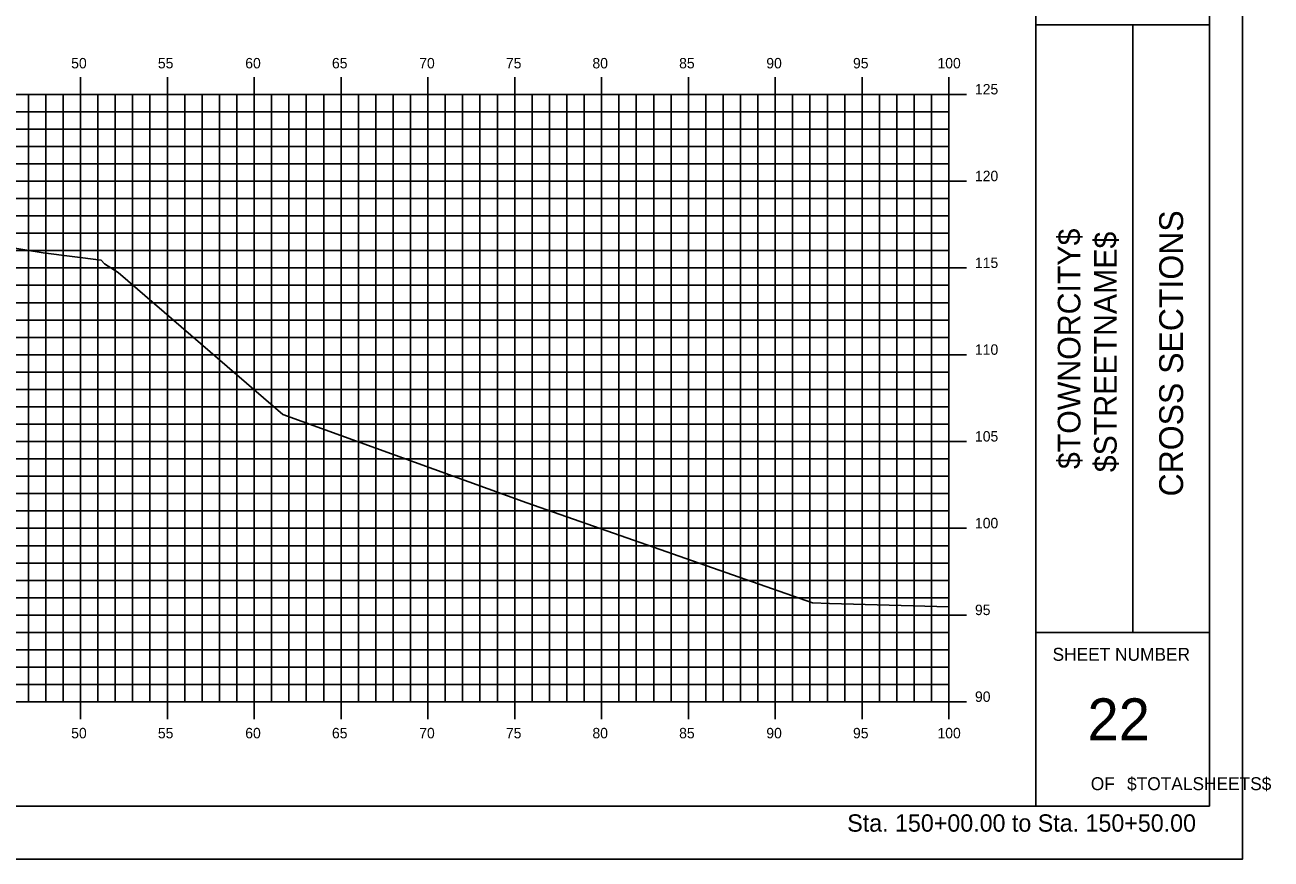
# Model space of a CAD drawing. Extents: x 850598 to 870284, y 366541 to 366651.
# Drawn here: x 851363 to 851434.7, y 366541.2 to 366589.2 of the extents above; entities that cross this region are included whole.
import ezdxf

# ---------------------------------------------------------------- set-up
doc = ezdxf.new("R2010")
doc.units = 0
for name, color, linetype in [('BORDER', 7, 'Continuous'), ('H_V ANNOTATION', 7, 'Continuous'), ('HIGHWAY_TITLE', 7, 'Continuous'), ('MAJOR', 7, 'Continuous'), ('MINOR', 7, 'Continuous'), ('PLOT BOUNDARY', 7, 'Continuous'), ('S_Roadway_Centerline', 7, 'Continuous')]:
    doc.layers.add(name, color=color, linetype=linetype)

msp = doc.modelspace()

# ---------------------------------------------------------------- linework, layer by layer
at = {"layer": 'BORDER'}
for p, q in [((851421.167, 366544.225), (851421.167, 366649.225)), ((851431.167, 366544.225), (851431.167, 366649.225)), ((851421.167, 366589.228), (851431.167, 366589.228)), ((851426.758, 366554.228), (851426.758, 366589.228)), ((851421.167, 366554.228), (851431.167, 366554.228)), ((851271.167, 366544.225), (851431.167, 366544.225))]:
    msp.add_line(p, q, dxfattribs=at)
at = {"layer": 'MAJOR'}
for p, q in [((851366.167, 366586.227), (851366.167, 366585.225)), ((851366.167, 366586.227), (851366.167, 366585.225)), ((851371.167, 366586.227), (851371.167, 366585.225)), ((851371.167, 366586.227), (851371.167, 366585.225)), ((851376.167, 366586.227), (851376.167, 366585.225)), ((851376.167, 366586.227), (851376.167, 366585.225)), ((851381.167, 366586.227), (851381.167, 366585.225)), ((851381.167, 366586.227), (851381.167, 366585.225)), ((851386.167, 366586.227), (851386.167, 366585.225)), ((851386.167, 366586.227), (851386.167, 366585.225)), ((851391.167, 366586.227), (851391.167, 366585.225)), ((851391.167, 366586.227), (851391.167, 366585.225)), ((851396.167, 366586.227), (851396.167, 366585.225)), ((851396.167, 366586.227), (851396.167, 366585.225)), ((851401.167, 366586.227), (851401.167, 366585.225)), ((851401.167, 366586.227), (851401.167, 366585.225)), ((851406.167, 366586.227), (851406.167, 366585.225)), ((851406.167, 366586.227), (851406.167, 366585.225)), ((851411.167, 366586.227), (851411.167, 366585.225)), ((851411.167, 366586.227), (851411.167, 366585.225)), ((851416.167, 366586.227), (851416.167, 366585.225)), ((851416.167, 366586.227), (851416.167, 366585.225)), ((851276.167, 366585.225), (851416.167, 366585.225)), ((851276.167, 366585.225), (851416.167, 366585.225)), ((851276.167, 366585.225), (851416.167, 366585.225)), ((851276.167, 366585.225), (851416.167, 366585.225)), ((851366.167, 366550.225), (851366.167, 366585.225)), ((851366.167, 366550.225), (851366.167, 366585.225)), ((851371.167, 366550.225), (851371.167, 366585.225)), ((851371.167, 366550.225), (851371.167, 366585.225)), ((851376.167, 366550.225), (851376.167, 366585.225)), ((851376.167, 366550.225), (851376.167, 366585.225)), ((851381.167, 366550.225), (851381.167, 366585.225)), ((851381.167, 366550.225), (851381.167, 366585.225)), ((851386.167, 366550.225), (851386.167, 366585.225)), ((851386.167, 366550.225), (851386.167, 366585.225)), ((851391.167, 366550.225), (851391.167, 366585.225)), ((851391.167, 366550.225), (851391.167, 366585.225)), ((851396.167, 366550.225), (851396.167, 366585.225)), ((851396.167, 366550.225), (851396.167, 366585.225)), ((851401.167, 366550.225), (851401.167, 366585.225)), ((851401.167, 366550.225), (851401.167, 366585.225)), ((851406.167, 366550.225), (851406.167, 366585.225)), ((851406.167, 366550.225), (851406.167, 366585.225)), ((851411.167, 366550.225), (851411.167, 366585.225)), ((851411.167, 366550.225), (851411.167, 366585.225)), ((851417.169, 366585.225), (851415.165, 366585.225)), ((851417.169, 366585.225), (851415.165, 366585.225)), ((851416.167, 366550.225), (851416.167, 366585.225)), ((851416.167, 366550.225), (851416.167, 366585.225)), ((851416.167, 366550.225), (851416.167, 366585.225)), ((851416.167, 366550.225), (851416.167, 366585.225)), ((851276.167, 366580.225), (851416.167, 366580.225)), ((851276.167, 366580.225), (851416.167, 366580.225)), ((851417.169, 366580.225), (851415.165, 366580.225)), ((851417.169, 366580.225), (851415.165, 366580.225)), ((851276.167, 366575.225), (851416.167, 366575.225)), ((851276.167, 366575.225), (851416.167, 366575.225)), ((851417.169, 366575.225), (851415.165, 366575.225)), ((851417.169, 366575.225), (851415.165, 366575.225)), ((851276.167, 366570.225), (851416.167, 366570.225)), ((851276.167, 366570.225), (851416.167, 366570.225)), ((851417.169, 366570.225), (851415.165, 366570.225)), ((851417.169, 366570.225), (851415.165, 366570.225)), ((851276.167, 366565.225), (851416.167, 366565.225)), ((851276.167, 366565.225), (851416.167, 366565.225)), ((851417.169, 366565.225), (851415.165, 366565.225)), ((851417.169, 366565.225), (851415.165, 366565.225)), ((851276.167, 366560.225), (851416.167, 366560.225)), ((851276.167, 366560.225), (851416.167, 366560.225)), ((851417.169, 366560.225), (851415.165, 366560.225)), ((851417.169, 366560.225), (851415.165, 366560.225)), ((851276.167, 366555.225), (851416.167, 366555.225)), ((851276.167, 366555.225), (851416.167, 366555.225)), ((851417.169, 366555.225), (851415.165, 366555.225)), ((851417.169, 366555.225), (851415.165, 366555.225)), ((851276.167, 366550.225), (851416.167, 366550.225)), ((851276.167, 366550.225), (851416.167, 366550.225)), ((851276.167, 366550.225), (851416.167, 366550.225)), ((851276.167, 366550.225), (851416.167, 366550.225)), ((851366.167, 366549.223), (851366.167, 366550.225)), ((851366.167, 366549.223), (851366.167, 366550.225)), ((851371.167, 366549.223), (851371.167, 366550.225)), ((851371.167, 366549.223), (851371.167, 366550.225)), ((851376.167, 366549.223), (851376.167, 366550.225)), ((851376.167, 366549.223), (851376.167, 366550.225)), ((851381.167, 366549.223), (851381.167, 366550.225)), ((851381.167, 366549.223), (851381.167, 366550.225)), ((851386.167, 366549.223), (851386.167, 366550.225)), ((851386.167, 366549.223), (851386.167, 366550.225)), ((851391.167, 366549.223), (851391.167, 366550.225)), ((851391.167, 366549.223), (851391.167, 366550.225)), ((851396.167, 366549.223), (851396.167, 366550.225)), ((851396.167, 366549.223), (851396.167, 366550.225)), ((851401.167, 366549.223), (851401.167, 366550.225)), ((851401.167, 366549.223), (851401.167, 366550.225)), ((851406.167, 366549.223), (851406.167, 366550.225)), ((851406.167, 366549.223), (851406.167, 366550.225)), ((851411.167, 366549.223), (851411.167, 366550.225)), ((851411.167, 366549.223), (851411.167, 366550.225)), ((851417.169, 366550.225), (851415.165, 366550.225)), ((851417.169, 366550.225), (851415.165, 366550.225)), ((851416.167, 366549.223), (851416.167, 366550.225)), ((851416.167, 366549.223), (851416.167, 366550.225))]:
    msp.add_line(p, q, dxfattribs=at)
at = {"layer": 'MINOR'}
for p, q in [((851363.167, 366550.225), (851363.167, 366585.225)), ((851363.167, 366550.225), (851363.167, 366585.225)), ((851364.167, 366550.225), (851364.167, 366585.225)), ((851364.167, 366550.225), (851364.167, 366585.225)), ((851365.167, 366550.225), (851365.167, 366585.225)), ((851365.167, 366550.225), (851365.167, 366585.225)), ((851367.167, 366550.225), (851367.167, 366585.225)), ((851367.167, 366550.225), (851367.167, 366585.225)), ((851368.167, 366550.225), (851368.167, 366585.225)), ((851368.167, 366550.225), (851368.167, 366585.225)), ((851369.167, 366550.225), (851369.167, 366585.225)), ((851369.167, 366550.225), (851369.167, 366585.225)), ((851370.167, 366550.225), (851370.167, 366585.225)), ((851370.167, 366550.225), (851370.167, 366585.225)), ((851372.167, 366550.225), (851372.167, 366585.225)), ((851372.167, 366550.225), (851372.167, 366585.225)), ((851373.167, 366550.225), (851373.167, 366585.225)), ((851373.167, 366550.225), (851373.167, 366585.225)), ((851374.167, 366550.225), (851374.167, 366585.225)), ((851374.167, 366550.225), (851374.167, 366585.225)), ((851375.167, 366550.225), (851375.167, 366585.225)), ((851375.167, 366550.225), (851375.167, 366585.225)), ((851377.167, 366550.225), (851377.167, 366585.225)), ((851377.167, 366550.225), (851377.167, 366585.225)), ((851378.167, 366550.225), (851378.167, 366585.225)), ((851378.167, 366550.225), (851378.167, 366585.225)), ((851379.167, 366550.225), (851379.167, 366585.225)), ((851379.167, 366550.225), (851379.167, 366585.225)), ((851380.167, 366550.225), (851380.167, 366585.225)), ((851380.167, 366550.225), (851380.167, 366585.225)), ((851382.167, 366550.225), (851382.167, 366585.225)), ((851382.167, 366550.225), (851382.167, 366585.225)), ((851383.167, 366550.225), (851383.167, 366585.225)), ((851383.167, 366550.225), (851383.167, 366585.225)), ((851384.167, 366550.225), (851384.167, 366585.225)), ((851384.167, 366550.225), (851384.167, 366585.225)), ((851385.167, 366550.225), (851385.167, 366585.225)), ((851385.167, 366550.225), (851385.167, 366585.225)), ((851387.167, 366550.225), (851387.167, 366585.225)), ((851387.167, 366550.225), (851387.167, 366585.225)), ((851388.167, 366550.225), (851388.167, 366585.225)), ((851388.167, 366550.225), (851388.167, 366585.225)), ((851389.167, 366550.225), (851389.167, 366585.225)), ((851389.167, 366550.225), (851389.167, 366585.225)), ((851390.167, 366550.225), (851390.167, 366585.225)), ((851390.167, 366550.225), (851390.167, 366585.225)), ((851392.167, 366550.225), (851392.167, 366585.225)), ((851392.167, 366550.225), (851392.167, 366585.225)), ((851393.167, 366550.225), (851393.167, 366585.225)), ((851393.167, 366550.225), (851393.167, 366585.225)), ((851394.167, 366550.225), (851394.167, 366585.225)), ((851394.167, 366550.225), (851394.167, 366585.225)), ((851395.167, 366550.225), (851395.167, 366585.225)), ((851395.167, 366550.225), (851395.167, 366585.225)), ((851397.167, 366550.225), (851397.167, 366585.225)), ((851397.167, 366550.225), (851397.167, 366585.225)), ((851398.167, 366550.225), (851398.167, 366585.225)), ((851398.167, 366550.225), (851398.167, 366585.225)), ((851399.167, 366550.225), (851399.167, 366585.225)), ((851399.167, 366550.225), (851399.167, 366585.225)), ((851400.167, 366550.225), (851400.167, 366585.225)), ((851400.167, 366550.225), (851400.167, 366585.225)), ((851402.167, 366550.225), (851402.167, 366585.225)), ((851402.167, 366550.225), (851402.167, 366585.225)), ((851403.167, 366550.225), (851403.167, 366585.225)), ((851403.167, 366550.225), (851403.167, 366585.225)), ((851404.167, 366550.225), (851404.167, 366585.225)), ((851404.167, 366550.225), (851404.167, 366585.225)), ((851405.167, 366550.225), (851405.167, 366585.225)), ((851405.167, 366550.225), (851405.167, 366585.225)), ((851407.167, 366550.225), (851407.167, 366585.225)), ((851407.167, 366550.225), (851407.167, 366585.225)), ((851408.167, 366550.225), (851408.167, 366585.225)), ((851408.167, 366550.225), (851408.167, 366585.225)), ((851409.167, 366550.225), (851409.167, 366585.225)), ((851409.167, 366550.225), (851409.167, 366585.225)), ((851410.167, 366550.225), (851410.167, 366585.225)), ((851410.167, 366550.225), (851410.167, 366585.225)), ((851412.167, 366550.225), (851412.167, 366585.225)), ((851412.167, 366550.225), (851412.167, 366585.225)), ((851413.167, 366550.225), (851413.167, 366585.225)), ((851413.167, 366550.225), (851413.167, 366585.225)), ((851414.167, 366550.225), (851414.167, 366585.225)), ((851414.167, 366550.225), (851414.167, 366585.225)), ((851415.167, 366550.225), (851415.167, 366585.225)), ((851415.167, 366550.225), (851415.167, 366585.225)), ((851276.167, 366584.225), (851416.167, 366584.225)), ((851276.167, 366584.225), (851416.167, 366584.225)), ((851416.167, 366584.225), (851415.165, 366584.225)), ((851416.167, 366584.225), (851415.165, 366584.225)), ((851276.167, 366583.225), (851416.167, 366583.225)), ((851276.167, 366583.225), (851416.167, 366583.225)), ((851416.167, 366583.225), (851415.165, 366583.225)), ((851416.167, 366583.225), (851415.165, 366583.225)), ((851276.167, 366582.225), (851416.167, 366582.225)), ((851276.167, 366582.225), (851416.167, 366582.225)), ((851416.167, 366582.225), (851415.165, 366582.225)), ((851416.167, 366582.225), (851415.165, 366582.225)), ((851276.167, 366581.225), (851416.167, 366581.225)), ((851276.167, 366581.225), (851416.167, 366581.225)), ((851416.167, 366581.225), (851415.165, 366581.225)), ((851416.167, 366581.225), (851415.165, 366581.225)), ((851276.167, 366579.225), (851416.167, 366579.225)), ((851276.167, 366579.225), (851416.167, 366579.225)), ((851416.167, 366579.225), (851415.165, 366579.225)), ((851416.167, 366579.225), (851415.165, 366579.225)), ((851276.167, 366578.225), (851416.167, 366578.225)), ((851276.167, 366578.225), (851416.167, 366578.225)), ((851416.167, 366578.225), (851415.165, 366578.225)), ((851416.167, 366578.225), (851415.165, 366578.225)), ((851276.167, 366577.225), (851416.167, 366577.225)), ((851276.167, 366577.225), (851416.167, 366577.225)), ((851416.167, 366577.225), (851415.165, 366577.225)), ((851416.167, 366577.225), (851415.165, 366577.225)), ((851276.167, 366576.225), (851416.167, 366576.225)), ((851276.167, 366576.225), (851416.167, 366576.225)), ((851416.167, 366576.225), (851415.165, 366576.225)), ((851416.167, 366576.225), (851415.165, 366576.225)), ((851276.167, 366574.225), (851416.167, 366574.225)), ((851276.167, 366574.225), (851416.167, 366574.225)), ((851416.167, 366574.225), (851415.165, 366574.225)), ((851416.167, 366574.225), (851415.165, 366574.225)), ((851276.167, 366573.225), (851416.167, 366573.225)), ((851276.167, 366573.225), (851416.167, 366573.225)), ((851416.167, 366573.225), (851415.165, 366573.225)), ((851416.167, 366573.225), (851415.165, 366573.225)), ((851276.167, 366572.225), (851416.167, 366572.225)), ((851276.167, 366572.225), (851416.167, 366572.225)), ((851416.167, 366572.225), (851415.165, 366572.225)), ((851416.167, 366572.225), (851415.165, 366572.225)), ((851276.167, 366571.225), (851416.167, 366571.225)), ((851276.167, 366571.225), (851416.167, 366571.225)), ((851416.167, 366571.225), (851415.165, 366571.225)), ((851416.167, 366571.225), (851415.165, 366571.225)), ((851276.167, 366569.225), (851416.167, 366569.225)), ((851276.167, 366569.225), (851416.167, 366569.225)), ((851416.167, 366569.225), (851415.165, 366569.225)), ((851416.167, 366569.225), (851415.165, 366569.225)), ((851276.167, 366568.225), (851416.167, 366568.225)), ((851276.167, 366568.225), (851416.167, 366568.225)), ((851416.167, 366568.225), (851415.165, 366568.225)), ((851416.167, 366568.225), (851415.165, 366568.225)), ((851276.167, 366567.225), (851416.167, 366567.225)), ((851276.167, 366567.225), (851416.167, 366567.225)), ((851416.167, 366567.225), (851415.165, 366567.225)), ((851416.167, 366567.225), (851415.165, 366567.225)), ((851276.167, 366566.225), (851416.167, 366566.225)), ((851276.167, 366566.225), (851416.167, 366566.225)), ((851416.167, 366566.225), (851415.165, 366566.225)), ((851416.167, 366566.225), (851415.165, 366566.225)), ((851276.167, 366564.225), (851416.167, 366564.225)), ((851276.167, 366564.225), (851416.167, 366564.225)), ((851416.167, 366564.225), (851415.165, 366564.225)), ((851416.167, 366564.225), (851415.165, 366564.225)), ((851276.167, 366563.225), (851416.167, 366563.225)), ((851276.167, 366563.225), (851416.167, 366563.225)), ((851416.167, 366563.225), (851415.165, 366563.225)), ((851416.167, 366563.225), (851415.165, 366563.225)), ((851276.167, 366562.225), (851416.167, 366562.225)), ((851276.167, 366562.225), (851416.167, 366562.225)), ((851416.167, 366562.225), (851415.165, 366562.225)), ((851416.167, 366562.225), (851415.165, 366562.225)), ((851276.167, 366561.225), (851416.167, 366561.225)), ((851276.167, 366561.225), (851416.167, 366561.225)), ((851416.167, 366561.225), (851415.165, 366561.225)), ((851416.167, 366561.225), (851415.165, 366561.225)), ((851276.167, 366559.225), (851416.167, 366559.225)), ((851276.167, 366559.225), (851416.167, 366559.225)), ((851416.167, 366559.225), (851415.165, 366559.225)), ((851416.167, 366559.225), (851415.165, 366559.225)), ((851276.167, 366558.225), (851416.167, 366558.225)), ((851276.167, 366558.225), (851416.167, 366558.225)), ((851416.167, 366558.225), (851415.165, 366558.225)), ((851416.167, 366558.225), (851415.165, 366558.225)), ((851276.167, 366557.225), (851416.167, 366557.225)), ((851276.167, 366557.225), (851416.167, 366557.225)), ((851416.167, 366557.225), (851415.165, 366557.225)), ((851416.167, 366557.225), (851415.165, 366557.225)), ((851276.167, 366556.225), (851416.167, 366556.225)), ((851276.167, 366556.225), (851416.167, 366556.225)), ((851416.167, 366556.225), (851415.165, 366556.225)), ((851416.167, 366556.225), (851415.165, 366556.225)), ((851276.167, 366554.225), (851416.167, 366554.225)), ((851276.167, 366554.225), (851416.167, 366554.225)), ((851416.167, 366554.225), (851415.165, 366554.225)), ((851416.167, 366554.225), (851415.165, 366554.225)), ((851276.167, 366553.225), (851416.167, 366553.225)), ((851276.167, 366553.225), (851416.167, 366553.225)), ((851416.167, 366553.225), (851415.165, 366553.225)), ((851416.167, 366553.225), (851415.165, 366553.225)), ((851276.167, 366552.225), (851416.167, 366552.225)), ((851276.167, 366552.225), (851416.167, 366552.225)), ((851416.167, 366552.225), (851415.165, 366552.225)), ((851416.167, 366552.225), (851415.165, 366552.225)), ((851276.167, 366551.225), (851416.167, 366551.225)), ((851276.167, 366551.225), (851416.167, 366551.225)), ((851416.167, 366551.225), (851415.165, 366551.225)), ((851416.167, 366551.225), (851415.165, 366551.225))]:
    msp.add_line(p, q, dxfattribs=at)
at = {"layer": 'PLOT BOUNDARY'}
msp.add_lwpolyline([(851263.073, 366541.166), (851433.073, 366541.166), (851433.073, 366651.166), (851263.073, 366651.166)], close=True, dxfattribs=at)
at = {"layer": 'S_Roadway_Centerline'}
msp.add_lwpolyline([(851356.488, 366577.323), (851364.023, 366576.102), (851367.351, 366575.67), (851367.548, 366575.473), (851368.326, 366574.96), (851377.812, 366566.776), (851391.862, 366561.688), (851408.321, 366555.933), (851409.285, 366555.89), (851416.167, 366555.709)], dxfattribs=at)

# ---------------------------------------------------------------- texts
at = {"layer": 'BORDER'}
for s, height, rotation, p in [('CROSS SECTIONS', 1.37787, 90, (851429.651, 366562.062)), ('SHEET NUMBER', 0.74527, 360, (851422.132, 366552.592)), ('22', 2.4194, 360, (851424.142, 366548.008)), ('OF', 0.7453, 360, (851424.334, 366545.138)), ('$TOTALSHEETS$', 0.74527, 360, (851426.423, 366545.138))]:
    msp.add_text(s, height=height, rotation=rotation, dxfattribs=at).set_placement(p)
at = {"layer": 'H_V ANNOTATION'}
for s, height, p in [('50', 0.6, (851365.631, 366586.725)), ('55', 0.6, (851370.623, 366586.725)), ('60', 0.6, (851375.653, 366586.725)), ('65', 0.6, (851380.645, 366586.725)), ('70', 0.6, (851385.669, 366586.725)), ('75', 0.6, (851390.661, 366586.725)), ('80', 0.6, (851395.642, 366586.725)), ('85', 0.6, (851400.634, 366586.725)), ('90', 0.6, (851405.653, 366586.725)), ('95', 0.6, (851410.645, 366586.725)), ('100', 0.6, (851415.508, 366586.725)), ('125', 0.6, (851417.667, 366585.225)), ('120', 0.6, (851417.667, 366580.225)), ('115', 0.6, (851417.667, 366575.225)), ('110', 0.6, (851417.667, 366570.225)), ('105', 0.6, (851417.667, 366565.225)), ('100', 0.6, (851417.667, 366560.225)), ('95', 0.6, (851417.667, 366555.225)), ('90', 0.6, (851417.667, 366550.225)), ('50', 0.6, (851365.631, 366548.125)), ('55', 0.6, (851370.623, 366548.125)), ('60', 0.6, (851375.653, 366548.125)), ('65', 0.6, (851380.645, 366548.125)), ('70', 0.6, (851385.669, 366548.125)), ('75', 0.6, (851390.661, 366548.125)), ('80', 0.6, (851395.642, 366548.125)), ('85', 0.6, (851400.634, 366548.125)), ('90', 0.6, (851405.653, 366548.125)), ('95', 0.6, (851410.645, 366548.125)), ('100', 0.6, (851415.508, 366548.125)), ('Sta. 150+00.00 to Sta. 150+50.00', 1.0002, (851410.312, 366542.745))]:
    msp.add_text(s, height=height, dxfattribs=at).set_placement(p)
at = {"layer": 'HIGHWAY_TITLE'}
for s, p in [('$TOWNORCITY$', (851423.739, 366563.637)), ('$STREETNAME$', (851425.826, 366563.457))]:
    msp.add_text(s, height=1.30428, rotation=90, dxfattribs=at).set_placement(p)

doc.saveas('drawing.dxf')
